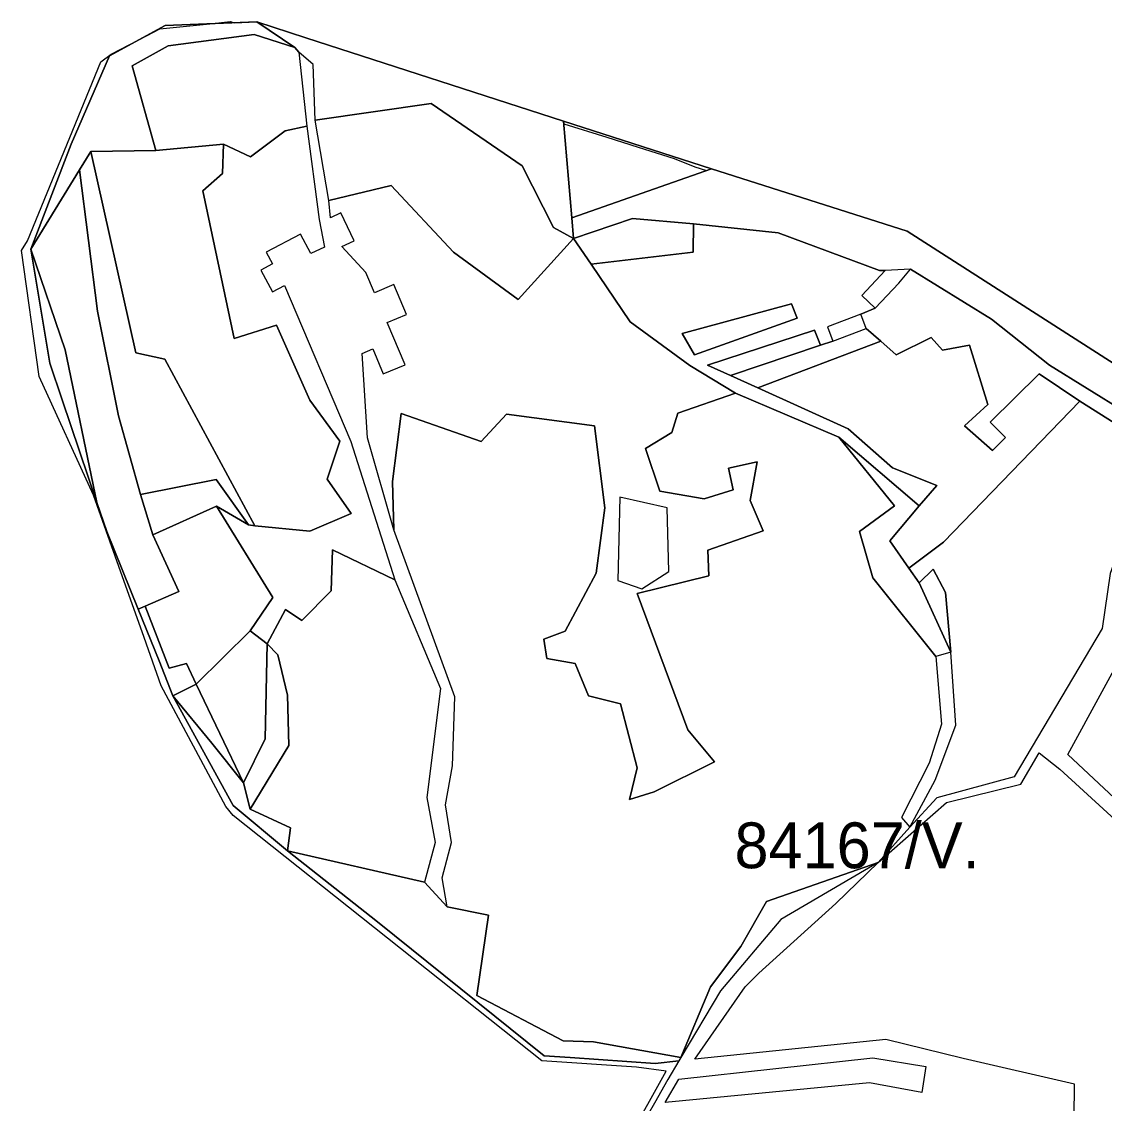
# Model space of a CAD drawing. Extents: x -477304 to -465429, y -1159113 to -1149210.
# Drawn here: x -472364 to -472009.3, y -1155043.4 to -1154689.1 of the extents above; entities that cross this region are included whole.
import ezdxf

# ---------------------------------------------------------------- set-up
doc = ezdxf.new("R2010")
doc.units = 0
for name, color, linetype in [('BPEJ_s', 7, 'Continuous'), ('orna_s', 7, 'Continuous'), ('PUPFL_s', 7, 'Continuous'), ('trav_porost_s', 7, 'Continuous')]:
    doc.layers.add(name, color=color, linetype=linetype)

msp = doc.modelspace()

# ---------------------------------------------------------------- linework, layer by layer
at = {"layer": 'BPEJ_s'}
for points in [[(-472190.17, -1155100.02), (-472152.85, -1155032.85), (-472162.55, -1155031.6), (-472193.57, -1155029.47), (-472294.71, -1154949.16), (-472297.05, -1154946.18), (-472318.3, -1154906.66), (-472323.9, -1154890.82), (-472332.12, -1154867.57), (-472340.39, -1154844.19), (-472358.24, -1154805.31), (-472363.98, -1154764.09), (-472362.07, -1154760.9), (-472338.06, -1154702.26), (-472334.66, -1154699.71), (-472322.89, -1154693.59), (-472318.72, -1154691.42)], [(-472338.06, -1154702.26), (-472334.66, -1154699.71), (-472322.89, -1154693.59), (-472318.72, -1154691.42), (-472302.39, -1154689.77), (-472295.56, -1154689.08), (-472294.38, -1154689.44), (-472286.96, -1154689.14), (-472270.9, -1154694.34), (-472186.49, -1154721.67), (-472186.41, -1154722.58), (-472172.32, -1154726.9), (-472161.98, -1154730.19), (-472150.23, -1154733.92), (-472143.42, -1154736.68), (-472139.59, -1154737.86), (-472137.97, -1154737.29), (-472073.9, -1154757.71), (-471986.31, -1154813.85)], [(-472318.72, -1154691.42), (-472302.39, -1154689.77), (-472295.56, -1154689.08), (-472294.38, -1154689.44), (-472286.96, -1154689.14), (-472270.9, -1154694.34), (-472186.49, -1154721.67), (-472186.41, -1154722.58), (-472172.32, -1154726.9), (-472161.98, -1154730.19), (-472150.23, -1154733.92), (-472143.42, -1154736.68), (-472139.59, -1154737.86), (-472137.97, -1154737.29), (-472073.9, -1154757.71), (-471986.31, -1154813.85), (-471986.94, -1154815.53), (-471984.75, -1154816.95), (-471984.11, -1154815.26), (-471983, -1154815.61), (-471956.02, -1154792.96), (-471932.09, -1154772.87)], [(-472190.17, -1155100.02), (-472152.85, -1155032.85), (-472162.55, -1155031.6), (-472193.57, -1155029.47), (-472294.71, -1154949.16), (-472297.05, -1154946.18), (-472318.3, -1154906.66), (-472323.9, -1154890.82), (-472332.12, -1154867.57), (-472340.39, -1154844.19), (-472358.24, -1154805.31), (-472363.98, -1154764.09), (-472362.07, -1154760.9), (-472338.06, -1154702.26)]]:
    msp.add_lwpolyline(points, dxfattribs=at)
at = {"layer": 'orna_s'}
for points in [[(-472259.72, -1154826.45), (-472263.85, -1154838.97), (-472256.02, -1154850.17), (-472269.53, -1154856.02), (-472287.61, -1154854.2), (-472317.05, -1154799.59), (-472326.54, -1154797.6), (-472341.31, -1154731.63), (-472320.03, -1154731.3), (-472297.87, -1154729.26), (-472298.14, -1154738.8), (-472304.59, -1154744.54), (-472294.34, -1154792.91), (-472280.5, -1154788.45), (-472269.53, -1154813.05)], [(-472076.68, -1154774.75), (-472072.76, -1154770.21), (-472046.3, -1154786.51), (-472027.3, -1154801.58), (-471990.31, -1154824.49), (-471991.62, -1154829.72), (-472017.36, -1154813.35), (-472030.63, -1154804.4), (-472046.68, -1154820.27), (-472041.66, -1154825.25), (-472046, -1154829.57), (-472055.14, -1154821.51), (-472047.44, -1154814.47), (-472053.51, -1154795.01), (-472062.38, -1154796.72), (-472066.07, -1154792.5), (-472077.51, -1154798.18), (-472082.51, -1154793.78), (-472087.3, -1154789.57), (-472089.06, -1154784.92), (-472084.35, -1154782.95)], [(-472289.68, -1154853.92), (-472300.13, -1154847.82), (-472320.97, -1154857.15), (-472325.08, -1154843.99), (-472300.29, -1154839.11)], [(-472315.65, -1154900.83), (-472323.56, -1154880.57), (-472312.45, -1154875.79), (-472320.97, -1154857.15), (-472300.13, -1154847.82), (-472281.66, -1154877.69), (-472289.16, -1154888.61), (-472306.8, -1154906.07), (-472309.94, -1154899.29)], [(-472289.13, -1154947), (-472291.28, -1154938.45), (-472284.22, -1154924.05), (-472283.51, -1154892.89), (-472280.03, -1154896.45), (-472276.86, -1154909.74), (-472276.42, -1154926.2)]]:
    msp.add_lwpolyline(points, close=True, dxfattribs=at)
at = {"layer": 'PUPFL_s'}
for points in [[(-472335.25, -1154700.33), (-472316.99, -1154690.37), (-472286.96, -1154689.14), (-472274.49, -1154697.55), (-472287.78, -1154693.24), (-472316.01, -1154696.99), (-472327.75, -1154703.56), (-472320.03, -1154731.3), (-472341.31, -1154731.63), (-472344.98, -1154737.6), (-472360.95, -1154763.64), (-472347.78, -1154729.26)], [(-472137.97, -1154737.29), (-472183.76, -1154753.29), (-472186.49, -1154721.67)], [(-472339.11, -1154783.95), (-472332.22, -1154818.2), (-472325.08, -1154843.99), (-472320.97, -1154857.15), (-472312.45, -1154875.79), (-472323.56, -1154880.57), (-472325.83, -1154881.54), (-472336.13, -1154856.09), (-472339.33, -1154846.63), (-472349.75, -1154796.55), (-472360.95, -1154763.64), (-472344.98, -1154737.6)], [(-472360.95, -1154763.64), (-472349.75, -1154796.55), (-472339.33, -1154846.63), (-472350.72, -1154812.94), (-472354.76, -1154800.99)], [(-472184.34, -1155028.41), (-472192.84, -1155027.83), (-472247.36, -1154983.94), (-472276.89, -1154960.68), (-472231.98, -1154970.91), (-472224.54, -1154979.07), (-472211.09, -1154981.72), (-472214.87, -1155008.03), (-472186.58, -1155022.92), (-472176.66, -1155023.26), (-472148.08, -1155028.42), (-472148.71, -1155029.48), (-472156.43, -1155030.32)]]:
    msp.add_lwpolyline(points, close=True, dxfattribs=at)
msp.add_lwpolyline([(-471986.31, -1154813.85), (-472073.9, -1154757.71), (-472137.97, -1154737.29), (-472186.49, -1154721.67), (-472270.9, -1154694.34), (-472286.96, -1154689.14), (-472316.99, -1154690.37), (-472335.25, -1154700.33), (-472347.78, -1154729.26), (-472360.95, -1154763.64), (-472354.76, -1154800.99), (-472350.72, -1154812.94), (-472339.33, -1154846.63), (-472336.13, -1154856.09), (-472325.83, -1154881.54), (-472318.98, -1154898.47), (-472314.44, -1154909.93), (-472294.71, -1154945.82), (-472276.89, -1154960.68), (-472247.36, -1154983.94), (-472192.84, -1155027.83), (-472184.34, -1155028.41), (-472156.43, -1155030.32), (-472148.71, -1155029.48), (-472152.27, -1155035.64), (-472156.72, -1155043.35), (-472160.42, -1155049.76)], dxfattribs=at)
at = {"layer": 'trav_porost_s'}
for points in [[(-472267.82, -1154721.32), (-472268.45, -1154703.09), (-472273.22, -1154699.09), (-472274.49, -1154697.55), (-472286.96, -1154689.14), (-472270.9, -1154694.34), (-472186.49, -1154721.67), (-472183.76, -1154753.29), (-472183.17, -1154760.06), (-472189.81, -1154756.54), (-472200.06, -1154736.32), (-472229.78, -1154715.86)], [(-472297.87, -1154729.26), (-472320.03, -1154731.3), (-472327.75, -1154703.56), (-472316.01, -1154696.99), (-472287.78, -1154693.24), (-472274.49, -1154697.55), (-472273.22, -1154699.09), (-472270.52, -1154723.3), (-472277.69, -1154724.79), (-472289.05, -1154733.4)], [(-472263.35, -1154747.71), (-472267.82, -1154721.32), (-472229.78, -1154715.86), (-472200.06, -1154736.32), (-472189.81, -1154756.54), (-472183.17, -1154760.06), (-472201.33, -1154780.09), (-472222.5, -1154764.54), (-472242.9, -1154742.75)], [(-472281.66, -1154877.69), (-472300.13, -1154847.82), (-472289.68, -1154853.92), (-472287.61, -1154854.2), (-472269.53, -1154856.02), (-472256.02, -1154850.17), (-472263.85, -1154838.97), (-472259.72, -1154826.45), (-472269.53, -1154813.05), (-472280.5, -1154788.45), (-472294.34, -1154792.91), (-472304.59, -1154744.54), (-472298.14, -1154738.8), (-472297.87, -1154729.26), (-472289.05, -1154733.4), (-472277.69, -1154724.79), (-472270.52, -1154723.3), (-472266.55, -1154753.86), (-472264.73, -1154762.91), (-472269.22, -1154765.03), (-472272.6, -1154758.66), (-472283.85, -1154764.57), (-472281.8, -1154768.43), (-472285.58, -1154770.45), (-472281.82, -1154777.54), (-472277.92, -1154775.49), (-472256.19, -1154826.59), (-472241.69, -1154871.93), (-472262.14, -1154862.11), (-472262.61, -1154875.51), (-472272.2, -1154885.19), (-472277.5, -1154881.69), (-472283.51, -1154892.89), (-472289.16, -1154888.61)], [(-472325.08, -1154843.99), (-472332.22, -1154818.2), (-472339.11, -1154783.95), (-472344.98, -1154737.6), (-472341.31, -1154731.63), (-472326.54, -1154797.6), (-472317.05, -1154799.59), (-472287.61, -1154854.2), (-472289.68, -1154853.92), (-472300.29, -1154839.11)], [(-472137.97, -1154737.29), (-472073.9, -1154757.71), (-471986.31, -1154813.85), (-471990.31, -1154824.49), (-472027.3, -1154801.58), (-472046.3, -1154786.51), (-472072.76, -1154770.21), (-472081.13, -1154770.59), (-472082.94, -1154770.55), (-472116.17, -1154758.21), (-472143.89, -1154755.3), (-472163.92, -1154753.57), (-472183.17, -1154760.06), (-472183.76, -1154753.29)], [(-472245.51, -1154804.48), (-472238.39, -1154801.47), (-472244.24, -1154787.63), (-472237.94, -1154784.97), (-472242.07, -1154775.2), (-472248.37, -1154777.86), (-472251.19, -1154771.2), (-472259.1, -1154762.78), (-472255.03, -1154760.84), (-472259.41, -1154751.75), (-472262.76, -1154753.36), (-472263.35, -1154747.71), (-472242.9, -1154742.75), (-472222.5, -1154764.54), (-472201.33, -1154780.09), (-472183.17, -1154760.06), (-472177.41, -1154768.55), (-472164.62, -1154787.4), (-472145.1, -1154801.66), (-472130.1, -1154810.78), (-472149.06, -1154817.35), (-472150.94, -1154823.64), (-472159.65, -1154828.88), (-472154.96, -1154842.83), (-472140.41, -1154845.37), (-472130.87, -1154842.45), (-472132.47, -1154835.33), (-472122.99, -1154833.24), (-472125.36, -1154845.98), (-472121.06, -1154855.85), (-472139.25, -1154862.19), (-472138.86, -1154870.58), (-472162.35, -1154876.37), (-472145.76, -1154921.1), (-472137.04, -1154931.53), (-472156.78, -1154941.35), (-472164.89, -1154943.83), (-472162.3, -1154933.51), (-472167.86, -1154912.55), (-472178.28, -1154909.96), (-472182.64, -1154899.37), (-472191.96, -1154897.72), (-472192.95, -1154891.37), (-472185.95, -1154888.78), (-472175.75, -1154869.69), (-472172.94, -1154848.35), (-472176.35, -1154821.49), (-472205.19, -1154817.68), (-472213.46, -1154826.56), (-472239.7, -1154817.4), (-472242.46, -1154839.74), (-472242.02, -1154855.52), (-472250.65, -1154825.38), (-472252.38, -1154797.74), (-472248.97, -1154796.3)], [(-472183.17, -1154760.06), (-472163.92, -1154753.57), (-472143.89, -1154755.3), (-472143.97, -1154764.62), (-472177.41, -1154768.55)], [(-472081.13, -1154770.59), (-472088.8, -1154778.79), (-472084.35, -1154782.95), (-472089.06, -1154784.92), (-472099.96, -1154789.06), (-472098.2, -1154793.71), (-472102.27, -1154795.08), (-472104.31, -1154790.18), (-472139.36, -1154801.58), (-472131.77, -1154804.99), (-472122.87, -1154809.04), (-472093.25, -1154822.5), (-472078.68, -1154835.21), (-472064.17, -1154841.07), (-472069.97, -1154847.64), (-472096.3, -1154825.24), (-472130.1, -1154810.78), (-472145.1, -1154801.66), (-472164.62, -1154787.4), (-472177.41, -1154768.55), (-472143.97, -1154764.62), (-472143.89, -1154755.3), (-472116.17, -1154758.21), (-472082.94, -1154770.55)], [(-472143.55, -1154798.26), (-472109.96, -1154786.2), (-472111.82, -1154781.55), (-472147.66, -1154791.24)], [(-472109.96, -1154786.2), (-472143.55, -1154798.26), (-472147.66, -1154791.24), (-472111.82, -1154781.55)], [(-472139.36, -1154801.58), (-472104.31, -1154790.18), (-472102.27, -1154795.08), (-472131.77, -1154804.99)], [(-472131.77, -1154804.99), (-472102.27, -1154795.08), (-472098.2, -1154793.71), (-472087.3, -1154789.57), (-472082.51, -1154793.78), (-472122.87, -1154809.04)], [(-472046.68, -1154820.27), (-472030.63, -1154804.4), (-472017.36, -1154813.35), (-472061.97, -1154859.62), (-472073.37, -1154868.08), (-472079.62, -1154859.12), (-472069.97, -1154847.64), (-472064.17, -1154841.07), (-472078.68, -1154835.21), (-472093.25, -1154822.5), (-472122.87, -1154809.04), (-472082.51, -1154793.78), (-472077.51, -1154798.18), (-472066.07, -1154792.5), (-472062.38, -1154796.72), (-472053.51, -1154795.01), (-472047.44, -1154814.47), (-472055.14, -1154821.51), (-472046, -1154829.57), (-472041.66, -1154825.25)], [(-472064.51, -1154897.09), (-472062.68, -1154919.24), (-472066.71, -1154931.94), (-472075.74, -1154949.78), (-472073.02, -1154952.89), (-472083.36, -1154964.49), (-472119.93, -1154977.25), (-472128.36, -1154992.04), (-472138.34, -1155005.22), (-472148.08, -1155028.42), (-472176.66, -1155023.26), (-472186.58, -1155022.92), (-472214.87, -1155008.03), (-472211.09, -1154981.72), (-472224.54, -1154979.07), (-472226.22, -1154969.59), (-472223.13, -1154958), (-472225.17, -1154945.59), (-472222.8, -1154932.85), (-472222.09, -1154910.29), (-472242.02, -1154855.52), (-472242.46, -1154839.74), (-472239.7, -1154817.4), (-472213.46, -1154826.56), (-472205.19, -1154817.68), (-472176.35, -1154821.49), (-472172.94, -1154848.35), (-472175.75, -1154869.69), (-472185.95, -1154888.78), (-472192.95, -1154891.37), (-472191.96, -1154897.72), (-472182.64, -1154899.37), (-472178.28, -1154909.96), (-472167.86, -1154912.55), (-472162.3, -1154933.51), (-472164.89, -1154943.83), (-472156.78, -1154941.35), (-472137.04, -1154931.53), (-472145.76, -1154921.1), (-472162.35, -1154876.37), (-472138.86, -1154870.58), (-472139.25, -1154862.19), (-472121.06, -1154855.85), (-472125.36, -1154845.98), (-472122.99, -1154833.24), (-472132.47, -1154835.33), (-472130.87, -1154842.45), (-472140.41, -1154845.37), (-472154.96, -1154842.83), (-472159.65, -1154828.88), (-472150.94, -1154823.64), (-472149.06, -1154817.35), (-472130.1, -1154810.78), (-472096.3, -1154825.24), (-472078, -1154847.64), (-472089.51, -1154856.07), (-472085.13, -1154871.28)], [(-472061.33, -1154876.08), (-472065.43, -1154868.44), (-472069.99, -1154872.91), (-472073.37, -1154868.08), (-472061.97, -1154859.62), (-472017.36, -1154813.35), (-471991.62, -1154829.72), (-472000.16, -1154849.91), (-472007.35, -1154869.83), (-472010.03, -1154887.84), (-472038.86, -1154936.47), (-472064.18, -1154943.29), (-472073.02, -1154952.89), (-472064.76, -1154937.54), (-472057.97, -1154919.54), (-472059.62, -1154895.66)], [(-472069.97, -1154847.64), (-472079.62, -1154859.12), (-472073.37, -1154868.08), (-472069.99, -1154872.91), (-472059.62, -1154895.66), (-472064.51, -1154897.09), (-472085.13, -1154871.28), (-472089.51, -1154856.07), (-472078, -1154847.64), (-472096.3, -1154825.24)], [(-472168.64, -1154872.12), (-472160.81, -1154874.88), (-472151.93, -1154869.2), (-472152.48, -1154848.35), (-472168.08, -1154844.87)], [(-472277.5, -1154881.69), (-472272.2, -1154885.19), (-472262.61, -1154875.51), (-472262.14, -1154862.11), (-472241.69, -1154871.93), (-472226.75, -1154907.56), (-472231.21, -1154943.25), (-472228.51, -1154957.98), (-472231.98, -1154970.91), (-472276.89, -1154960.68), (-472275.87, -1154953.2), (-472289.13, -1154947), (-472276.42, -1154926.2), (-472276.86, -1154909.74), (-472280.03, -1154896.45), (-472283.51, -1154892.89)], [(-472069.99, -1154872.91), (-472065.43, -1154868.44), (-472061.33, -1154876.08), (-472059.62, -1154895.66)], [(-471951.28, -1154927.84), (-471940.76, -1154941.09), (-471954.4, -1154958.13), (-471992.43, -1154956.1), (-472021.26, -1154929.15), (-471987.58, -1154867.25), (-471948.8, -1154923.75)], [(-472325.83, -1154881.54), (-472323.56, -1154880.57), (-472315.65, -1154900.83), (-472309.94, -1154899.29), (-472306.8, -1154906.07), (-472314.44, -1154909.93), (-472318.98, -1154898.47)], [(-472289.16, -1154888.61), (-472283.51, -1154892.89), (-472284.22, -1154924.05), (-472291.28, -1154938.45), (-472306.8, -1154906.07)], [(-472301.64, -1154925.43), (-472314.44, -1154909.93), (-472306.8, -1154906.07), (-472291.28, -1154938.45)], [(-472314.44, -1154909.93), (-472301.64, -1154925.43), (-472291.28, -1154938.45), (-472289.13, -1154947), (-472275.87, -1154953.2), (-472276.89, -1154960.68), (-472294.71, -1154945.82)], [(-472050.5, -1155075.54), (-472050.31, -1155061.31), (-472019.22, -1155048.14), (-472019.04, -1155037.13), (-472055.58, -1155028.71), (-472080.88, -1155022.51), (-472143.47, -1155028.94), (-472126.93, -1155005.29), (-472122.46, -1155000.76), (-472097.22, -1154977.99), (-472083.36, -1154964.49), (-472061.05, -1154944.85), (-472036.69, -1154938.82), (-472030.71, -1154928.56), (-472023.89, -1154933.98), (-471978.66, -1154975.36), (-471974.91, -1154978.79), (-471977.27, -1154986.83), (-471984.58, -1154992.28), (-471976.09, -1155002.99), (-471985.26, -1155010.53), (-471945.03, -1155046.85)], [(-472119.93, -1154977.25), (-472083.36, -1154964.49), (-472115.31, -1154983.22), (-472135.06, -1155006.54), (-472148.08, -1155028.42), (-472138.34, -1155005.22), (-472128.36, -1154992.04)], [(-472067.75, -1155031.37), (-472069.06, -1155039.89), (-472086.27, -1155036.73), (-472153.23, -1155043.17), (-472148.65, -1155035.46), (-472085.17, -1155028.54)]]:
    msp.add_lwpolyline(points, close=True, dxfattribs=at)

# ---------------------------------------------------------------- texts
at = {"layer": 'BPEJ_s'}
msp.add_text('84167/V.', height=15, dxfattribs=at).set_placement((-472130.47, -1154966.39))

doc.saveas('drawing.dxf')
